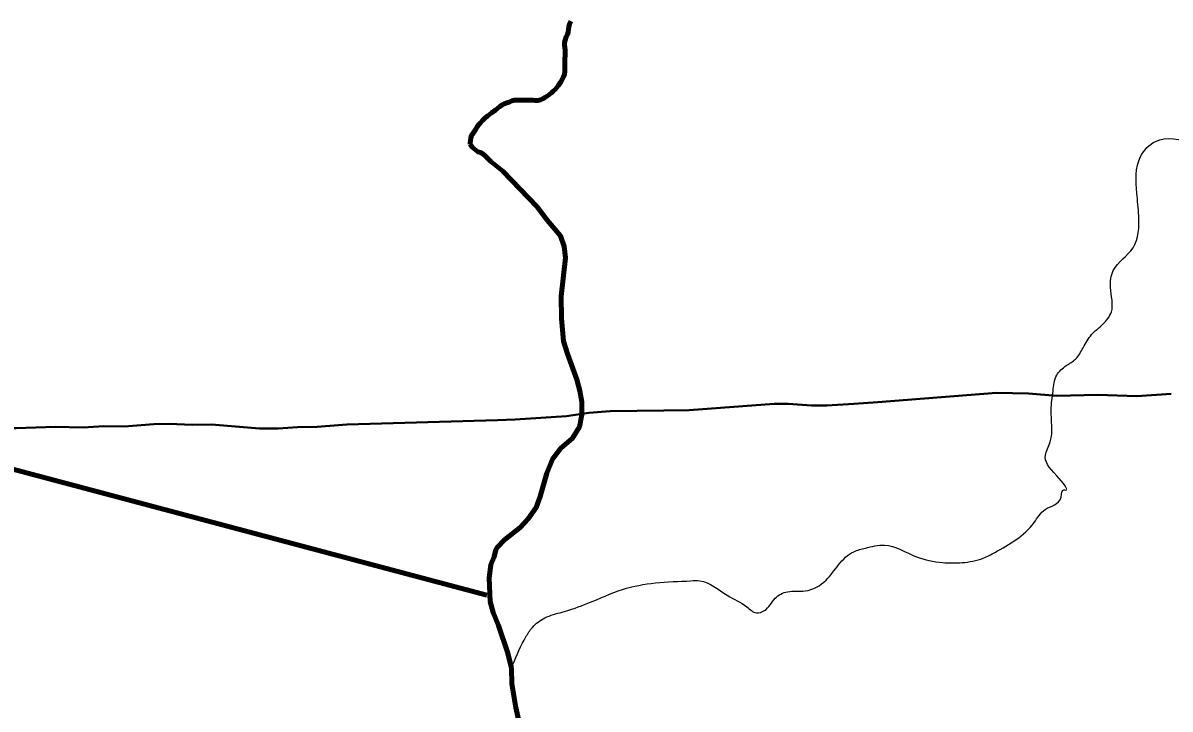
# Model space of a CAD drawing. Extents: x 553962 to 842807, y 8883888 to 9032388.
# Drawn here: x 735767 to 741857, y 8959688 to 8963329 of the extents above; entities that cross this region are included whole.
import ezdxf

# ---------------------------------------------------------------- set-up
doc = ezdxf.new("R2010")
doc.units = 0
doc.header["$LTSCALE"] = 200
for name, color, linetype, lineweight in [('12', 7, 'Continuous', 25), ('24', 7, 'Continuous', 25), ('9', 7, 'Continuous', 90)]:
    doc.layers.add(name, color=color, linetype=linetype, lineweight=lineweight)

msp = doc.modelspace()

# ---------------------------------------------------------------- linework, layer by layer
at = {"layer": '12', "lineweight": 40}
for points in [[(739168.8, 8961271.6), (739303.4, 8961273.3), (739754.5, 8961306.8), (739829, 8961307.2), (739953.4, 8961299), (740034.8, 8961298.8), (740177.7, 8961306.9), (740305.3, 8961315.9), (740936, 8961365.4)], [(740936, 8961365.4), (741106, 8961363.1), (741255.2, 8961350.5), (741473.6, 8961354.7), (741680.7, 8961348.7), (741862.6, 8961361.5)], [(738285.5, 8961221), (738379.3, 8961223.8), (738652.4, 8961242.4), (738771.9, 8961259.9), (738884.5, 8961268.1), (739168.8, 8961271.6)], [(735620.8, 8961178.7), (735731.5, 8961178.7), (735939.1, 8961184.7), (736086.4, 8961182.8), (736197.1, 8961189.1), (736304, 8961187.6), (736462.5, 8961200.2), (736543.4, 8961202.1), (736665.1, 8961195.8), (736768.2, 8961197.3), (737022.4, 8961176.7), (737121.8, 8961176.5), (737224.9, 8961184.4), (737328.1, 8961184.8), (737486.6, 8961197.6), (738285.5, 8961221)]]:
    msp.add_lwpolyline(points, dxfattribs=at)
at = {"layer": '24', "lineweight": 53}
for points in [[(738675, 8963338.5), (738668.4, 8963323.4), (738664.1, 8963309), (738663.3, 8963295), (738662.2, 8963279.9), (738657.7, 8963267.8), (738650.9, 8963255.1), (738645.1, 8963238.3), (738642.6, 8963225), (738642.7, 8963211.6), (738643.6, 8963198.4), (738645.1, 8963184.3), (738644.9, 8963167.8), (738644.7, 8963154), (738644.5, 8963140.2), (738644.3, 8963126.7), (738644.2, 8963113.8), (738644, 8963099.8), (738643.9, 8963085), (738643.7, 8963070.9), (738641.1, 8963056.6), (738636.7, 8963043.4), (738630.1, 8963030.2), (738624.1, 8963018.8), (738615.9, 8963006.1), (738608.2, 8962995.9), (738600.4, 8962985.8), (738591.8, 8962976.5), (738582, 8962967.3), (738572.2, 8962958.7), (738561.8, 8962950.2), (738558.8, 8962947.9)], [(738558.8, 8962947.9), (738550, 8962941.1), (738538.4, 8962933.1), (738527, 8962926.7), (738514.4, 8962922), (738501.1, 8962918.3), (738486.9, 8962918.5), (738473, 8962918.7), (738460, 8962918.9), (738446.5, 8962919.1), (738432, 8962919.3), (738417.1, 8962919.5), (738403.4, 8962919.7), (738390.8, 8962919.8), (738376.7, 8962919.5), (738362.2, 8962915.4), (738348.9, 8962908.9), (738336.6, 8962905.3), (738322.3, 8962900.2), (738311.4, 8962893.9), (738298.4, 8962886.2), (738287.4, 8962877.2), (738276.7, 8962868), (738265.6, 8962859.5), (738255.1, 8962851.8), (738244.3, 8962843.6), (738234.1, 8962836.2), (738223.4, 8962827.3), (738213.3, 8962819.1), (738204.3, 8962809.4), (738195.7, 8962799.4), (738187.1, 8962789.7), (738177.9, 8962778.2), (738170.8, 8962766.2), (738163.9, 8962755.2), (738156.5, 8962744.1), (738149.1, 8962731.3), (738145.2, 8962719.1), (738142.8, 8962705.9), (738141.8, 8962690.3), (738141.7, 8962685.5)], [(738141.7, 8962685.5), (738152.5, 8962669.6), (738181.9, 8962645.5), (738197.1, 8962640.8), (738217.1, 8962627.1), (738251, 8962593.2), (738314.9, 8962542.9), (738496.7, 8962353.4), (738550.2, 8962283), (738620.6, 8962200.2), (738640.6, 8962142.4), (738647, 8962082.8), (738624.5, 8961879.2), (738626.6, 8961759.9), (738636.5, 8961640.5), (738657.2, 8961572.5), (738708.2, 8961437), (738723.9, 8961377.2), (738733.9, 8961317.5), (738734.2, 8961249.7), (738720.9, 8961186.2), (738683.6, 8961126.1), (738620.8, 8961070.7), (738578.4, 8961013.8), (738548.1, 8960940.1), (738513.2, 8960816.6), (738491.7, 8960757.4), (738449.6, 8960697.3), (738406.1, 8960651.4), (738323.2, 8960586.2), (738283.9, 8960545.5), (738277, 8960532.8), (738268.6, 8960495.4), (738251.1, 8960454.1), (738241.8, 8960382.7)], [(738241.8, 8960382.7), (738247.4, 8960259.4), (738263.5, 8960199.7), (738292.1, 8960130.8), (738340.4, 8959985), (738360.6, 8959903.9)], [(738360.8, 8959903.9), (738360.7, 8959903.7), (738361.7, 8959822), (738382.9, 8959696.5), (738416.4, 8959545.4)]]:
    msp.add_lwpolyline(points, dxfattribs=at)
at = {"layer": '24'}
msp.add_spline([(738367.7, 8959924.4), (738437.2, 8960071.1), (738471.9, 8960121.3), (738537.5, 8960171.6), (738630.2, 8960202.5), (738765.3, 8960248.8), (738950.5, 8960322.2), (739124.2, 8960357), (739313.4, 8960368.5), (739359.7, 8960368.5), (739506.3, 8960291.3), (739610.6, 8960229.5), (739660.8, 8960198.6), (739703.2, 8960210.2), (739761.1, 8960275.8), (739826.7, 8960310.6), (739919.4, 8960314.5), (740031.3, 8960372.4), (740096.9, 8960453.5), (740178, 8960523), (740239.7, 8960542.3), (740340.1, 8960557.8), (740509.9, 8960496), (740648.9, 8960465.1), (740753.1, 8960465.1), (740865, 8960488.3), (740926.8, 8960519.2), (741135.2, 8960677.5), (741193.1, 8960747.1), (741278, 8960812.7), (741293.5, 8960851.3), (741300.5, 8960850.1), (741255.5, 8960925.1), (741195.5, 8961035.2), (741220.5, 8961105.2), (741225.5, 8961275.2), (741235.5, 8961375.3), (741255.5, 8961460.3), (741305.5, 8961510.3), (741355.4, 8961545.3), (741395.4, 8961605.3), (741440.4, 8961675.3), (741500.4, 8961730.4), (741545.4, 8961795.4), (741540.4, 8961925.4), (741555.4, 8962015.5), (741660.3, 8962135.5), (741690.3, 8962305.5), (741680.3, 8962425.6), (741700.3, 8962620.6), (741780.3, 8962700.7), (741975.2, 8962690.7), (742105.2, 8962630.6), (742195.2, 8962590.6), (742275.1, 8962580.6), (742390.1, 8962640.6), (742520.1, 8962655.6), (742770, 8962605.6), (742989.9, 8962550.6), (743104.8, 8962540.6), (743324.8, 8962590.6), (743524.7, 8962640.6), (743664.7, 8962635.6), (743774.6, 8962635.6), (743904.6, 8962675.7), (744079.5, 8962775.7), (744274.5, 8962990.7), (744539.4, 8963385.9), (744659.3, 8963580.9), (744879.3, 8963706), (745084.2, 8963786), (745299.1, 8963801), (745444.1, 8963831), (745664, 8963901), (745943.9, 8964026.1), (746173.8, 8964201.1), (746393.8, 8964276.1), (746543.7, 8964266.1), (746708.6, 8964376.2), (746898.6, 8964536.2), (747118.5, 8964656.2), (747248.5, 8964676.2), (747398.4, 8964766.3), (747428.4, 8964831.3), (747488.4, 8964891.3), (747623.3, 8964991.3), (747863.3, 8965106.4), (747993.2, 8965146.4), (748133.2, 8965221.4), (748228.1, 8965321.5), (748358.1, 8965451.5)], degree=3, dxfattribs=at)
at = {"layer": '9'}
msp.add_line((738230.2, 8960292.9), (727062.8, 8963254.1), dxfattribs=at)
for points in [[(738675, 8963338.5), (738668.4, 8963323.4), (738664.1, 8963309), (738663.3, 8963295), (738662.2, 8963279.9), (738657.7, 8963267.8), (738650.9, 8963255.1), (738645.1, 8963238.3), (738642.6, 8963225), (738642.7, 8963211.6), (738643.6, 8963198.4), (738645.1, 8963184.3), (738644.9, 8963167.8), (738644.7, 8963154), (738644.5, 8963140.2), (738644.3, 8963126.7), (738644.2, 8963113.8), (738644, 8963099.8), (738643.9, 8963085), (738643.7, 8963070.9), (738641.1, 8963056.6), (738636.7, 8963043.4), (738630.1, 8963030.2), (738624.1, 8963018.8), (738615.9, 8963006.1), (738608.2, 8962995.9), (738600.4, 8962985.8), (738591.8, 8962976.5), (738582, 8962967.3), (738572.2, 8962958.7), (738561.8, 8962950.2), (738558.8, 8962947.9)], [(738558.8, 8962947.9), (738550, 8962941.1), (738538.4, 8962933.1), (738527, 8962926.7), (738514.4, 8962922), (738501.1, 8962918.3), (738486.9, 8962918.5), (738473, 8962918.7), (738460, 8962918.9), (738446.5, 8962919.1), (738432, 8962919.3), (738417.1, 8962919.5), (738403.4, 8962919.7), (738390.8, 8962919.8), (738376.7, 8962919.5), (738362.2, 8962915.4), (738348.9, 8962908.9), (738336.6, 8962905.3), (738322.3, 8962900.2), (738311.4, 8962893.9), (738298.4, 8962886.2), (738287.4, 8962877.2), (738276.7, 8962868), (738265.6, 8962859.5), (738255.1, 8962851.8), (738244.3, 8962843.6), (738234.1, 8962836.2), (738223.4, 8962827.3), (738213.3, 8962819.1), (738204.3, 8962809.4), (738195.7, 8962799.4), (738187.1, 8962789.7), (738177.9, 8962778.2), (738170.8, 8962766.2), (738163.9, 8962755.2), (738156.5, 8962744.1), (738149.1, 8962731.3), (738145.2, 8962719.1), (738142.8, 8962705.9), (738141.8, 8962690.3), (738141.7, 8962685.5)], [(738141.7, 8962685.5), (738152.5, 8962669.6), (738181.9, 8962645.5), (738197.1, 8962640.8), (738217.1, 8962627.1), (738251, 8962593.2), (738314.9, 8962542.9), (738496.7, 8962353.4), (738550.2, 8962283), (738620.6, 8962200.2), (738640.6, 8962142.4), (738647, 8962082.8), (738624.5, 8961879.2), (738626.6, 8961759.9), (738636.5, 8961640.5), (738657.2, 8961572.5), (738708.2, 8961437), (738723.9, 8961377.2), (738733.9, 8961317.5), (738734.2, 8961249.7), (738720.9, 8961186.2), (738683.6, 8961126.1), (738620.8, 8961070.7), (738578.4, 8961013.8), (738548.1, 8960940.1), (738513.2, 8960816.6), (738491.7, 8960757.4), (738449.6, 8960697.3), (738406.1, 8960651.4), (738323.2, 8960586.2), (738283.9, 8960545.5), (738277, 8960532.8), (738268.6, 8960495.4), (738251.1, 8960454.1), (738241.8, 8960382.7)], [(738241.8, 8960382.7), (738247.4, 8960259.4), (738263.5, 8960199.7), (738292.1, 8960130.8), (738340.4, 8959985), (738360.6, 8959903.9)], [(738245.8, 8960293.6), (738247.4, 8960259.4), (738263.5, 8960199.7), (738292.1, 8960130.8), (738340.4, 8959985), (738360.6, 8959903.9)], [(738360.8, 8959903.9), (738360.7, 8959903.7), (738361.7, 8959822), (738382.9, 8959696.5), (738416.4, 8959545.4)]]:
    msp.add_lwpolyline(points, dxfattribs=at)

doc.saveas('drawing.dxf')
